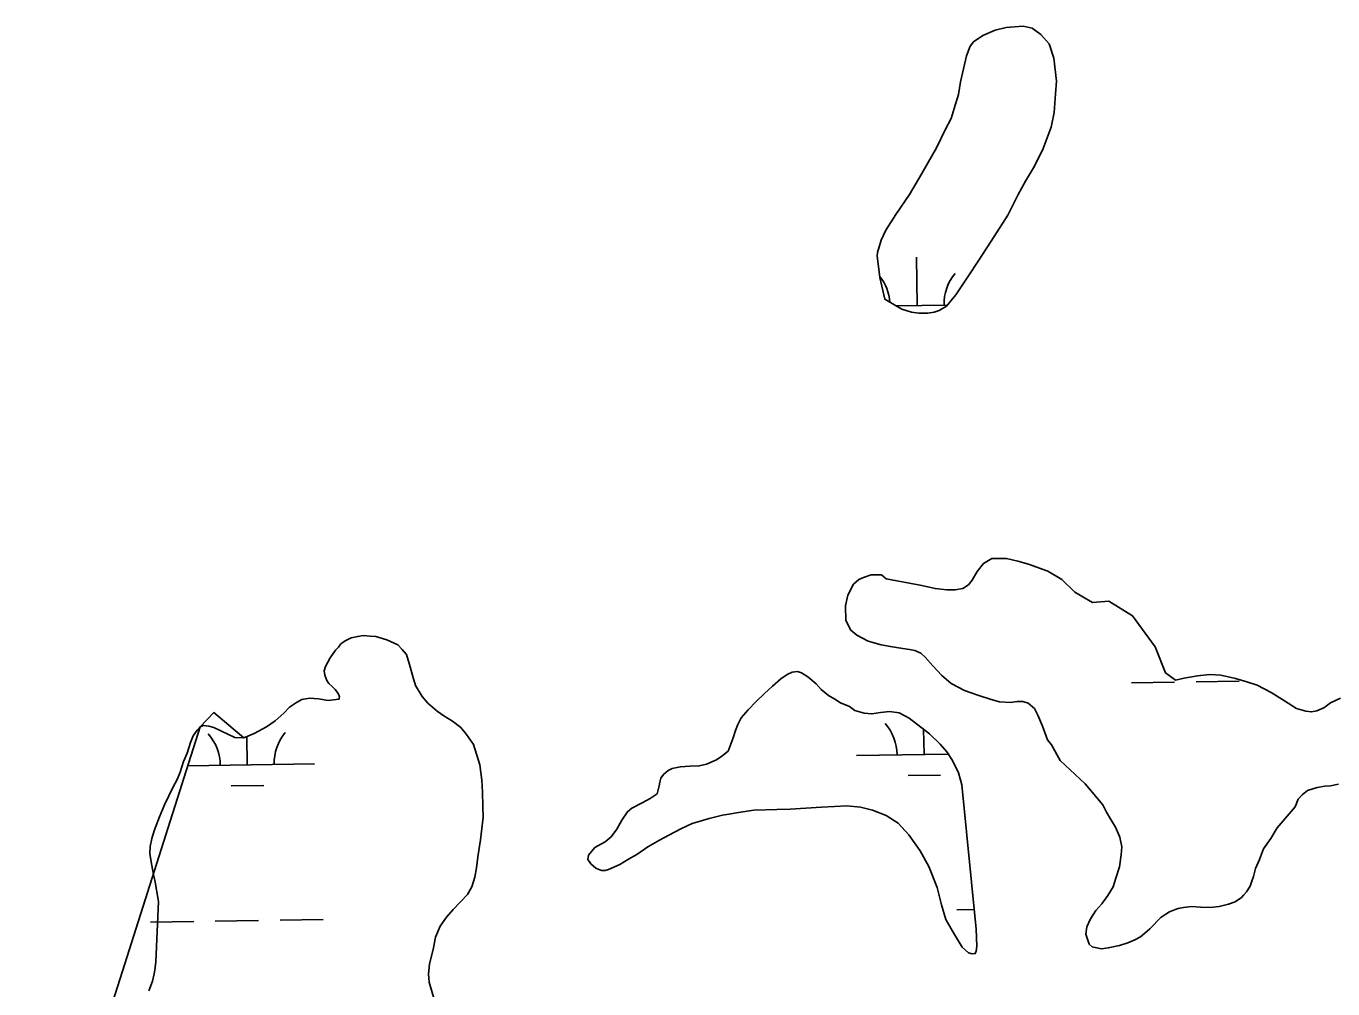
# Model space of a CAD drawing. Extents: x 3823584 to 3861785, y 301729 to 327625.
# Drawn here: x 3835011 to 3835979, y 314498 to 315212 of the extents above; entities that cross this region are included whole.
import ezdxf

# ---------------------------------------------------------------- set-up
doc = ezdxf.new("R2010")
doc.units = 0
doc.layers.add('V-TOPO-SHOR', color=7, linetype='Continuous')
doc.layers.add('V-WETL-SWMP', color=7, linetype='Continuous')

msp = doc.modelspace()

# ---------------------------------------------------------------- linework, layer by layer
at = {"layer": 'V-TOPO-SHOR'}
for points in [[(3835647.21, 315009.56), (3835643.53, 315025.66), (3835641.43, 315041.78), (3835641.8, 315044.14), (3835644.48, 315053.22), (3835647.96, 315060.73), (3835655.33, 315072.2), (3835665.44, 315087.24), (3835674.75, 315102.67), (3835685.61, 315121.65), (3835692.19, 315135.48), (3835696.45, 315143.39), (3835698.75, 315150.88), (3835701.81, 315161.14), (3835703.3, 315170.6), (3835707.86, 315189.92), (3835710.55, 315197.03), (3835712.89, 315200.2), (3835719.93, 315204.98), (3835728.95, 315208.99), (3835737.19, 315211.03), (3835749.78, 315211.92), (3835756.48, 315210.41), (3835762.82, 315205.74), (3835769.18, 315198.71), (3835772.42, 315188.11), (3835774.53, 315171.21), (3835773.82, 315161.75), (3835772.75, 315147.97), (3835770.49, 315136.93), (3835764.72, 315121.14), (3835758.14, 315108.1), (3835751.54, 315097.02), (3835746.12, 315087.14), (3835738.38, 315071.72), (3835728.28, 315055.9), (3835717.02, 315038.48), (3835708.86, 315026.22), (3835699.92, 315012.76), (3835692.91, 315004.43), (3835687.42, 315001.24), (3835683.89, 315000.03), (3835679.17, 314999.2), (3835672.48, 314999.15), (3835666.97, 314999.89), (3835659.87, 315002.19), (3835655.12, 315004.9), (3835647.21, 315009.56)], [(3835648.26, 314802.36), (3835674.75, 314797.35), (3835684.46, 314795.07), (3835693.11, 314794.1), (3835699.4, 314794.15), (3835705.15, 314795.25), (3835709.32, 314797.9), (3835711.91, 314801.33), (3835715.78, 314807.65), (3835720.45, 314813.71), (3835726.44, 314817.43), (3835737.44, 314817.26), (3835745.83, 314815.5), (3835753.71, 314813.21), (3835768.16, 314808.09), (3835778.42, 314801.89), (3835788.2, 314792.29)], [(3835770.82, 314679.26), (3835767.91, 314682.91), (3835764.16, 314693.09), (3835760.69, 314701.18), (3835758.29, 314706.13), (3835753.54, 314710.02), (3835749.6, 314711.29), (3835745.41, 314711.26), (3835740.44, 314710.7), (3835732.32, 314711.15), (3835726.02, 314712.93), (3835716.3, 314715.99), (3835706.32, 314719.57), (3835696.32, 314724.72), (3835689.46, 314730.69), (3835682.85, 314737.7), (3835677.04, 314744.2), (3835673.87, 314747.32), (3835669.4, 314749.11), (3835665.47, 314749.86), (3835657.34, 314751.1), (3835651.31, 314752.1), (3835644.48, 314753.35), (3835634.77, 314756.15), (3835626.35, 314760.53), (3835622.13, 314764.16), (3835618.4, 314771.46), (3835618.05, 314782.2), (3835619.82, 314790.07), (3835623.94, 314798.22), (3835627.83, 314801.92), (3835631.49, 314803.26), (3835636.97, 314805.14), (3835644.83, 314805.21), (3835648.26, 314802.36)], [(3835862.72, 314727.08), (3835855.28, 314732.56), (3835847.72, 314751.9), (3835830.9, 314774.85), (3835813.25, 314785.79), (3835801.25, 314784.76), (3835788.2, 314792.29)], [(3835313.36, 314489.81), (3835309.33, 314503.37), (3835308.75, 314509.38), (3835309.73, 314516.97), (3835312.26, 314527.45), (3835314.01, 314536.61), (3835317.6, 314544.75), (3835322.25, 314551.59), (3835327.17, 314557.12), (3835332.61, 314562.91), (3835337.79, 314568.45), (3835340.88, 314573.97), (3835343.17, 314581.3), (3835344.42, 314588.11), (3835345.4, 314596.23), (3835347.38, 314608.79), (3835348.36, 314617.16), (3835349.33, 314625.54), (3835349.26, 314633.91), (3835348.91, 314644.1), (3835348.31, 314652.98), (3835346.91, 314664.47), (3835342.34, 314679.6), (3835337.05, 314686.87), (3835332.82, 314692.06), (3835326.77, 314696.72), (3835320.2, 314700.85), (3835315.2, 314704.2), (3835308.35, 314710.16), (3835304.13, 314715.09), (3835299.35, 314723.15), (3835297.2, 314729.93), (3835295.31, 314736.97), (3835292.62, 314746.1), (3835289.45, 314750), (3835286.03, 314753.36), (3835277.89, 314756.96), (3835269.77, 314759.5), (3835265.58, 314759.73), (3835260.61, 314760.21), (3835256.43, 314759.65), (3835251.47, 314758.56), (3835247.04, 314756.43), (3835243.93, 314754.05), (3835242.12, 314751.68)], [(3835242.12, 314751.68), (3835239.79, 314749.31), (3835235.91, 314743.79), (3835232.57, 314737.22), (3835231.55, 314734.08), (3835232.1, 314730.95), (3835233.44, 314727.04), (3835235.03, 314724.7), (3835237.66, 314722.37), (3835239.77, 314720.29), (3835241.36, 314717.95), (3835242.42, 314716.39), (3835242.95, 314714.83), (3835242.7, 314713.78), (3835242.45, 314712.99), (3835234.35, 314712.14), (3835227.28, 314713.39), (3835221, 314713.86), (3835215, 314712.76), (3835211.1, 314710.64), (3835205.9, 314707.2), (3835201.49, 314702.71), (3835195.26, 314697.17), (3835188.76, 314692.67), (3835179.66, 314687.63), (3835171.84, 314684.42), (3835165.3, 314684.63), (3835149.82, 314692.08), (3835145.89, 314693.09), (3835141.96, 314693.58), (3835139.62, 314692.52), (3835137.29, 314690.14), (3835134.45, 314685.93), (3835132.4, 314680.95), (3835129.85, 314673.09), (3835127.29, 314666.79), (3835124.74, 314658.92), (3835122.43, 314653.68), (3835119.35, 314647.64), (3835116.26, 314641.34), (3835113.18, 314634.77), (3835109.33, 314625.85), (3835105.76, 314616.15), (3835103.72, 314609.86), (3835102.46, 314603.83), (3835102.25, 314598.6), (3835103.36, 314591.03), (3835105.26, 314581.9), (3835106.07, 314579.03), (3835108.56, 314563.1), (3835106.59, 314518.38), (3835105.85, 314512.36), (3835105.36, 314509.48), (3835104.1, 314503.98), (3835101.54, 314496.9)], [(3835567.22, 314631.44), (3835550.2, 314630.77), (3835538.69, 314629.1), (3835531.63, 314627.99), (3835526.92, 314627.17), (3835516.99, 314624.73), (3835510.2, 314622.57), (3835504.45, 314620.95), (3835495.84, 314616.95), (3835486.98, 314612.43), (3835480.2, 314608.7), (3835471.6, 314603.65), (3835463.27, 314598.08), (3835457.27, 314594.63), (3835450.76, 314590.64), (3835442.41, 314586.91), (3835439.8, 314586.1), (3835437.18, 314586.07), (3835433.5, 314587.61), (3835432.97, 314587.87), (3835429.28, 314590.98), (3835426.89, 314594.37), (3835427.39, 314597.51), (3835432.32, 314603.06), (3835439.88, 314607.31), (3835444.3, 314611.01), (3835448.44, 314616.81), (3835452.31, 314623.39), (3835456.45, 314629.71), (3835459.57, 314632.36), (3835467.39, 314636.35), (3835473.13, 314639.54), (3835478.33, 314642.99), (3835479.86, 314648.77), (3835480.36, 314651.65), (3835481.12, 314654.54), (3835483.19, 314657.18), (3835486.57, 314660.35), (3835489.44, 314661.68), (3835495.71, 314663.04), (3835502.52, 314663.36), (3835509.59, 314663.69), (3835515.07, 314665.04), (3835522.38, 314668.25), (3835526.29, 314670.9), (3835530.97, 314674.6), (3835533.28, 314680.39), (3835534.81, 314684.33), (3835536.6, 314689.84), (3835538.14, 314694.31), (3835540.71, 314699.31), (3835545.9, 314705.11), (3835551.61, 314711.18), (3835558.11, 314717.26), (3835563.82, 314722.81), (3835570.06, 314728.1), (3835574.75, 314731.28), (3835578.4, 314733.15), (3835582.58, 314733.71), (3835585.47, 314732.68), (3835590.21, 314729.58), (3835596.28, 314724.4), (3835599.98, 314720.24), (3835605.52, 314715.83), (3835610.26, 314712.99), (3835614.47, 314710.41), (3835621.04, 314707.58), (3835624.99, 314704.74), (3835631.82, 314702.7), (3835637.59, 314702.22), (3835644.12, 314703.33), (3835650.67, 314703.91), (3835657.75, 314702.92), (3835665.38, 314699.06), (3835680.4, 314687.4), (3835688.32, 314679.87), (3835693.08, 314674.15), (3835697.33, 314667.64), (3835701.86, 314658.51), (3835704.29, 314649.63), (3835714.89, 314542.6), (3835715.52, 314530.04), (3835715.03, 314526.37), (3835714.26, 314524.53), (3835711.91, 314524.24), (3835709.28, 314525.01), (3835704.53, 314529.42), (3835698.95, 314538.8), (3835692.57, 314549.75), (3835689.33, 314560.72), (3835686.08, 314573.52), (3835679.93, 314589.18), (3835673.54, 314600.65), (3835665.06, 314612.63), (3835657.13, 314621.2), (3835648.18, 314626.89), (3835638.2, 314630.73), (3835629.27, 314633.01), (3835619.05, 314633.98), (3835609.89, 314633.64), (3835600.2, 314633.03)], [(3835862.72, 314727.08), (3835869.09, 314728.73), (3835879.03, 314730.38), (3835888.18, 314731.51), (3835896.31, 314730.79), (3835907.33, 314728.53), (3835915.73, 314725.98), (3835923.35, 314723.43), (3835933.6, 314718.02), (3835943.61, 314711.82), (3835952.56, 314706.13), (3835959.39, 314704.09), (3835963.58, 314703.6), (3835967.51, 314704.42), (3835972.72, 314706.56), (3835977.67, 314710.27), (3835984.97, 314713.74)], [(3835808.87, 314634.72), (3835795.8, 314650.32), (3835777.17, 314667.71), (3835770.82, 314679.26)], [(3835983.68, 314650.09), (3835977.67, 314648.99), (3835973.48, 314648.69), (3835967.73, 314647.6)], [(3835967.73, 314647.6), (3835960.67, 314645.44), (3835956.77, 314642.27), (3835953.66, 314639.1), (3835951.35, 314633.31)], [(3835600.2, 314633.03), (3835576.91, 314631.52), (3835567.22, 314631.44)], [(3835951.35, 314633.31), (3835938.12, 314617.75), (3835933.48, 314609.85), (3835928.04, 314602.21), (3835924.97, 314594.33), (3835922.15, 314587.49), (3835920.62, 314581.72), (3835919.34, 314578.31), (3835918.06, 314574.63), (3835915.48, 314570.42), (3835913.4, 314568.04), (3835911.59, 314566.19), (3835906.9, 314563.01), (3835901.94, 314561.14), (3835895.15, 314559.51), (3835888.34, 314558.66), (3835881.27, 314558.86), (3835874.72, 314559.33), (3835868.7, 314558.76), (3835864.78, 314557.94), (3835863.21, 314557.4), (3835858.25, 314555.53), (3835852, 314551.54), (3835843.69, 314542.83), (3835840.06, 314539.66), (3835836.67, 314537.01), (3835832.5, 314534.62), (3835827.28, 314532.48), (3835821.27, 314530.59), (3835812.91, 314528.69), (3835807.94, 314528.12), (3835801.91, 314529.38), (3835800.85, 314529.64), (3835798.75, 314531.45), (3835796.32, 314539.03), (3835797.06, 314544.27), (3835799.63, 314550.31), (3835803.77, 314556.37), (3835808.18, 314561.39), (3835812.58, 314567.71), (3835816.45, 314574.03), (3835818.5, 314580.33), (3835821.3, 314588.73), (3835822.54, 314597.65), (3835823.01, 314603.68), (3835821.38, 314610.73), (3835818.17, 314618.3), (3835814.72, 314624.03), (3835811.53, 314629.25), (3835808.87, 314634.72)]]:
    msp.add_lwpolyline(points, dxfattribs=at)
at = {"layer": 'V-WETL-SWMP'}
for p, q in [((3835671.15, 315004.76), (3835670.59, 315040.76)), ((3835655.78, 315004.52), (3835693.47, 315005.11)), ((3835878.06, 314725.99), (3835910.06, 314726.48)), ((3835830.07, 314725.25), (3835862.06, 314725.74)), ((3835676.27, 314672.13), (3835675.99, 314690.82)), ((3835174.43, 314664.39), (3835174.1, 314685.35)), ((3835626.28, 314671.36), (3835694.22, 314672.4)), ((3835130.45, 314663.71), (3835224.42, 314665.16)), ((3835162.67, 314648.77), (3835186.66, 314649.14)), ((3835664.51, 314656.51), (3835688.51, 314656.88)), ((3835700.64, 314557.06), (3835713.44, 314557.25)), ((3835102.81, 314547.84), (3835134.8, 314548.33)), ((3835150.8, 314548.58), (3835182.8, 314549.07)), ((3835198.8, 314549.32), (3835230.79, 314549.81))]:
    msp.add_line(p, q, dxfattribs=at)
msp.add_lwpolyline([(3835655.12, 315004.9), (3835647.21, 315009.56), (3835643.53, 315025.66), (3835641.43, 315041.78), (3835641.8, 315044.14), (3835644.48, 315053.22), (3835647.96, 315060.72), (3835655.34, 315072.2), (3835665.44, 315087.24), (3835674.75, 315102.67), (3835685.61, 315121.65), (3835692.19, 315135.48), (3835696.45, 315143.39), (3835698.74, 315150.88), (3835701.81, 315161.14), (3835703.3, 315170.6), (3835707.86, 315189.92), (3835710.55, 315197.03), (3835712.89, 315200.2), (3835719.93, 315204.98), (3835728.95, 315208.99), (3835737.19, 315211.03), (3835749.78, 315211.92), (3835756.48, 315210.41), (3835762.82, 315205.74), (3835769.18, 315198.71), (3835772.42, 315188.11), (3835774.53, 315171.21), (3835773.82, 315161.76), (3835772.76, 315147.97), (3835770.49, 315136.93), (3835764.72, 315121.14), (3835758.14, 315108.1), (3835751.54, 315097.02), (3835746.12, 315087.14), (3835738.38, 315071.73), (3835728.28, 315055.9), (3835717.02, 315038.48), (3835708.85, 315026.22), (3835699.92, 315012.76), (3835692.91, 315004.43), (3835687.42, 315001.24), (3835683.89, 315000.03), (3835679.18, 314999.2), (3835672.48, 314999.15), (3835666.97, 314999.89), (3835659.87, 315002.19)], close=True, dxfattribs=at)
for points in [[(3835808.87, 314634.72), (3835795.8, 314650.32), (3835777.17, 314667.71), (3835770.82, 314679.26), (3835767.91, 314682.91), (3835764.16, 314693.09), (3835760.69, 314701.18), (3835758.29, 314706.13), (3835753.54, 314710.02), (3835749.6, 314711.29), (3835745.41, 314711.26), (3835740.44, 314710.69), (3835732.32, 314711.15), (3835726.02, 314712.93), (3835716.3, 314715.99), (3835706.32, 314719.57), (3835696.32, 314724.72), (3835689.46, 314730.69), (3835682.85, 314737.7), (3835677.04, 314744.2), (3835673.87, 314747.32), (3835669.4, 314749.11), (3835665.47, 314749.86), (3835657.34, 314751.1), (3835651.31, 314752.1), (3835644.49, 314753.35), (3835634.77, 314756.15), (3835626.35, 314760.53), (3835622.13, 314764.16), (3835618.4, 314771.46), (3835618.05, 314782.2), (3835619.82, 314790.07), (3835623.94, 314798.22), (3835627.83, 314801.92), (3835631.49, 314803.26), (3835636.97, 314805.14), (3835644.83, 314805.21), (3835648.26, 314802.36), (3835674.75, 314797.35), (3835684.46, 314795.07), (3835693.11, 314794.1), (3835699.4, 314794.15), (3835705.15, 314795.25), (3835709.32, 314797.9), (3835711.91, 314801.33), (3835715.78, 314807.65), (3835720.45, 314813.71), (3835726.44, 314817.43), (3835737.44, 314817.26), (3835745.83, 314815.5), (3835753.71, 314813.21), (3835768.16, 314808.09), (3835778.42, 314801.89), (3835788.2, 314792.29), (3835801.25, 314784.76), (3835813.25, 314785.79), (3835830.9, 314774.85), (3835847.72, 314751.9), (3835855.28, 314732.56), (3835862.71, 314727.08), (3835869.09, 314728.73), (3835879.03, 314730.39), (3835888.18, 314731.51), (3835896.31, 314730.79), (3835907.33, 314728.53), (3835915.73, 314725.98), (3835923.35, 314723.43), (3835933.6, 314718.02), (3835943.61, 314711.82), (3835952.56, 314706.13), (3835959.39, 314704.09), (3835963.58, 314703.6), (3835967.5, 314704.42), (3835972.72, 314706.56), (3835977.67, 314710.27), (3835984.97, 314713.74)], [(3835010.53, 314287), (3835139.62, 314692.51), (3835149.58, 314703.11), (3835171.84, 314684.42), (3835179.66, 314687.62), (3835188.77, 314692.67), (3835195.26, 314697.17), (3835201.49, 314702.71), (3835205.9, 314707.19), (3835211.1, 314710.64), (3835215, 314712.76), (3835221, 314713.86), (3835227.28, 314713.39), (3835234.35, 314712.14), (3835242.45, 314712.99), (3835242.7, 314713.78), (3835242.95, 314714.83), (3835242.42, 314716.39), (3835241.36, 314717.95), (3835239.77, 314720.29), (3835237.66, 314722.37), (3835235.03, 314724.7), (3835233.44, 314727.04), (3835232.1, 314730.95), (3835231.55, 314734.08), (3835232.57, 314737.22), (3835235.91, 314743.79), (3835239.79, 314749.31), (3835242.12, 314751.68), (3835243.93, 314754.05), (3835247.04, 314756.43), (3835251.47, 314758.56), (3835256.43, 314759.65), (3835260.61, 314760.21), (3835265.58, 314759.73), (3835269.76, 314759.5), (3835277.89, 314756.96), (3835286.02, 314753.36), (3835289.45, 314749.99), (3835292.62, 314746.1), (3835295.31, 314736.97), (3835297.2, 314729.93), (3835299.35, 314723.15), (3835304.13, 314715.09), (3835308.35, 314710.16), (3835315.2, 314704.2), (3835320.2, 314700.85), (3835326.77, 314696.72), (3835332.82, 314692.06), (3835337.05, 314686.87), (3835342.34, 314679.6), (3835346.91, 314664.47), (3835348.31, 314652.98), (3835348.91, 314644.1), (3835349.26, 314633.91), (3835349.33, 314625.54), (3835348.36, 314617.16), (3835347.38, 314608.79), (3835345.4, 314596.23), (3835344.42, 314588.11), (3835343.17, 314581.3), (3835340.88, 314573.97), (3835337.79, 314568.45)], [(3835600.2, 314633.03), (3835576.91, 314631.52), (3835567.22, 314631.44), (3835550.2, 314630.77), (3835538.69, 314629.1), (3835531.63, 314627.99), (3835526.92, 314627.17), (3835516.99, 314624.73), (3835510.2, 314622.57), (3835504.45, 314620.95), (3835495.84, 314616.95), (3835486.98, 314612.42), (3835480.2, 314608.7), (3835471.6, 314603.65), (3835463.27, 314598.08), (3835457.27, 314594.63), (3835450.76, 314590.64), (3835442.41, 314586.91), (3835439.8, 314586.1), (3835437.18, 314586.07), (3835433.5, 314587.61), (3835432.97, 314587.87), (3835429.28, 314590.98), (3835426.89, 314594.37), (3835427.39, 314597.52), (3835432.32, 314603.06), (3835439.88, 314607.31), (3835444.3, 314611.02), (3835448.44, 314616.81), (3835452.31, 314623.39), (3835456.45, 314629.71), (3835459.57, 314632.36), (3835467.39, 314636.35), (3835473.13, 314639.54), (3835478.34, 314642.99), (3835479.86, 314648.77), (3835480.36, 314651.65), (3835481.12, 314654.54), (3835483.19, 314657.18), (3835486.57, 314660.35), (3835489.44, 314661.68), (3835495.71, 314663.04), (3835502.52, 314663.36), (3835509.59, 314663.69), (3835515.08, 314665.04), (3835522.38, 314668.25), (3835526.29, 314670.9), (3835530.97, 314674.6), (3835533.28, 314680.39), (3835534.81, 314684.33), (3835536.6, 314689.84), (3835538.14, 314694.31), (3835540.71, 314699.31), (3835545.9, 314705.11), (3835551.61, 314711.18), (3835558.11, 314717.26), (3835563.82, 314722.81), (3835570.06, 314728.1), (3835574.75, 314731.28), (3835578.4, 314733.15), (3835582.58, 314733.71), (3835585.47, 314732.68), (3835590.21, 314729.58), (3835596.28, 314724.4), (3835599.98, 314720.24), (3835605.52, 314715.83), (3835610.26, 314712.99), (3835614.47, 314710.41), (3835621.04, 314707.58), (3835625, 314704.74), (3835631.82, 314702.7), (3835637.59, 314702.23), (3835644.12, 314703.33), (3835650.67, 314703.91), (3835657.75, 314702.92), (3835665.38, 314699.06), (3835680.4, 314687.4), (3835688.32, 314679.87), (3835693.08, 314674.15), (3835697.33, 314667.64), (3835701.86, 314658.51), (3835704.29, 314649.63), (3835714.89, 314542.6), (3835715.52, 314530.04), (3835715.03, 314526.37), (3835714.26, 314524.53), (3835711.91, 314524.24), (3835709.28, 314525.01), (3835704.53, 314529.42), (3835698.95, 314538.8), (3835692.57, 314549.75), (3835689.33, 314560.72), (3835686.08, 314573.52), (3835679.93, 314589.18), (3835673.54, 314600.65), (3835665.06, 314612.63), (3835657.13, 314621.2), (3835648.18, 314626.89), (3835638.2, 314630.73)], [(3835983.68, 314650.09), (3835977.67, 314648.99), (3835973.48, 314648.69), (3835967.73, 314647.6), (3835960.67, 314645.44), (3835956.77, 314642.26), (3835953.66, 314639.1), (3835951.35, 314633.31), (3835938.12, 314617.75), (3835933.48, 314609.85), (3835928.04, 314602.21), (3835924.97, 314594.33)], [(3835638.2, 314630.73), (3835629.27, 314633.01), (3835619.05, 314633.98), (3835609.89, 314633.64), (3835600.2, 314633.03)], [(3835924.97, 314594.33), (3835922.14, 314587.5), (3835920.62, 314581.72), (3835919.34, 314578.31), (3835918.06, 314574.63), (3835915.48, 314570.42), (3835913.4, 314568.04), (3835911.59, 314566.19), (3835906.9, 314563.01), (3835901.94, 314561.14), (3835895.15, 314559.51), (3835888.34, 314558.66), (3835881.27, 314558.86), (3835874.72, 314559.33), (3835868.7, 314558.76), (3835864.78, 314557.94), (3835863.21, 314557.4), (3835858.25, 314555.53), (3835852, 314551.54), (3835843.69, 314542.83), (3835840.05, 314539.66), (3835836.67, 314537.01), (3835832.5, 314534.62), (3835827.28, 314532.48), (3835821.27, 314530.59), (3835812.91, 314528.69), (3835807.94, 314528.12), (3835801.91, 314529.38), (3835800.85, 314529.64), (3835798.75, 314531.45), (3835796.32, 314539.03), (3835797.06, 314544.27), (3835799.63, 314550.31), (3835803.77, 314556.37), (3835808.18, 314561.39), (3835812.58, 314567.71), (3835816.45, 314574.03), (3835818.5, 314580.33), (3835821.3, 314588.73), (3835822.54, 314597.65), (3835823.01, 314603.68), (3835821.38, 314610.73), (3835818.17, 314618.3), (3835814.72, 314624.03), (3835811.53, 314629.24), (3835808.87, 314634.72)], [(3835337.79, 314568.45), (3835332.61, 314562.91), (3835327.17, 314557.12), (3835322.25, 314551.59), (3835317.6, 314544.75), (3835314.01, 314536.61), (3835312.26, 314527.45), (3835309.73, 314516.97), (3835308.75, 314509.38), (3835309.33, 314503.37), (3835313.36, 314489.81)]]:
    msp.add_lwpolyline(points, dxfattribs=at)
for centre, start, end in [((3835615.9, 315004.38), 4.76127, 38.63204), ((3835726.38, 315006.09), 140.11153, 181.65519), ((3835119.18, 314664.01), 0.11154, 41.6552), ((3835229.66, 314665.71), 140.11153, 181.65519), ((3835621.03, 314671.75), 0.11154, 41.6552)]:
    msp.add_arc(centre, 35.25, start, end, dxfattribs=at)

doc.saveas('drawing.dxf')
